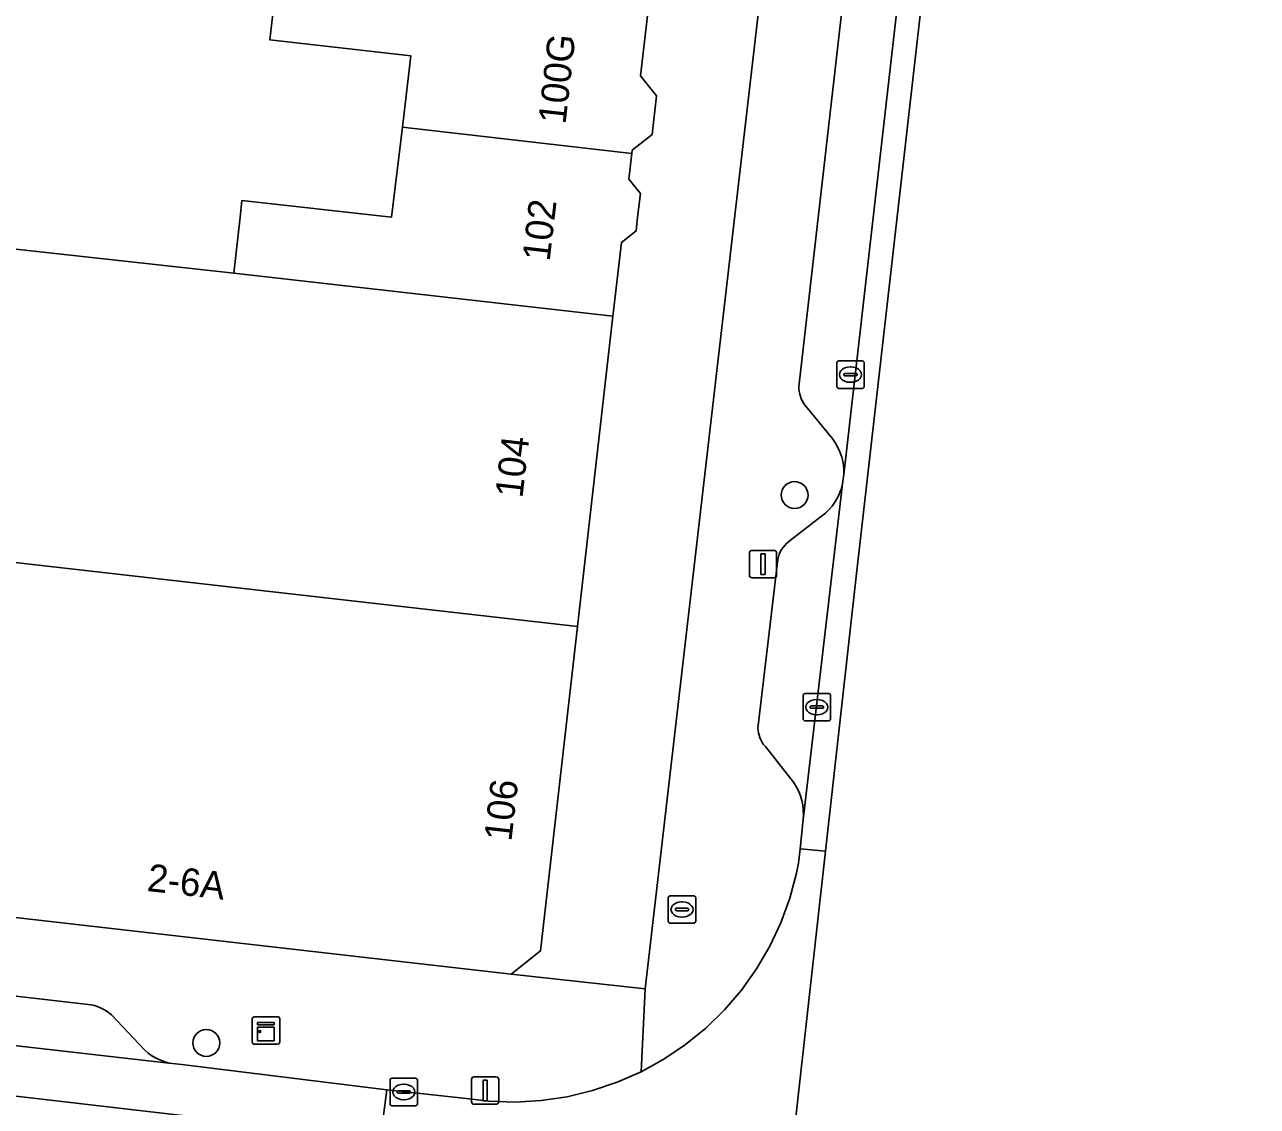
# Model space of a CAD drawing. Extents: x 161692 to 162379, y 380760 to 381678.
# Drawn here: x 162273.45 to 162318.31, y 381217.63 to 381257.01 of the extents above; entities that cross this region are included whole.
import ezdxf

# ---------------------------------------------------------------- set-up
doc = ezdxf.new("R2010")
doc.units = 0
for name, color, linetype in [('IMGEO_Boom', 7, 'Continuous'), ('IMGEO_Brandkraan', 7, 'Continuous'), ('IMGEO_Erf', 7, 'Continuous'), ('IMGEO_Kast', 7, 'Continuous'), ('IMGEO_Kolk', 7, 'Continuous'), ('IMGEO_Lichtmast', 7, 'Continuous'), ('IMGEO_Pand', 7, 'Continuous'), ('IMGEO_Pand_nummerreeks', 7, 'Continuous'), ('IMGEO_Parkeervlak_open', 7, 'Continuous'), ('IMGEO_Rijbaan_lokaal_gesloten', 7, 'Continuous'), ('IMGEO_Voetpad_open', 7, 'Continuous')]:
    doc.layers.add(name, color=color, linetype=linetype)

msp = doc.modelspace()

# ---------------------------------------------------------------- linework, layer by layer
at = {"layer": 'IMGEO_Boom'}
for centre in [(162301.469, 381239.887), (162280.063, 381219.942)]:
    msp.add_circle(centre, 0.489, dxfattribs=at)
at = {"layer": 'IMGEO_Brandkraan'}
for p, q in [((162296.872, 381224.373), (162296.872, 381225.225)), ((162296.947, 381225.299), (162297.799, 381225.299)), ((162297.36, 381225.079), (162297.385, 381225.079)), ((162297.873, 381225.225), (162297.873, 381224.373)), ((162297.131, 381224.793), (162297.131, 381224.805)), ((162297.569, 381224.756), (162297.171, 381224.756)), ((162297.174, 381224.842), (162297.572, 381224.842)), ((162297.615, 381224.805), (162297.615, 381224.793)), ((162297.799, 381224.299), (162296.947, 381224.299)), ((162297.383, 381224.519), (162297.358, 381224.519))]:
    msp.add_line(p, q, dxfattribs=at)
for points in [[(162296.872, 381224.373), (162296.872, 381225.225)], [(162296.947, 381225.299), (162297.799, 381225.299)], [(162297.873, 381225.225), (162297.873, 381224.373)], [(162297.799, 381224.299), (162296.947, 381224.299)]]:
    msp.add_lwpolyline(points, dxfattribs=at)
for centre, radius, start, end in [((162296.949, 381225.223), 0.0765, 91.552, 178.448), ((162296.949, 381225.223), 0.0765, 91.552, 178.448), ((162297.797, 381225.223), 0.0765, 1.552, 88.448), ((162297.797, 381225.223), 0.0765, 1.552, 88.448), ((162297.171, 381224.802), 0.0403, 85.8775, 175.7526), ((162297.168, 381224.792), 0.0366, 178.938, 274.7102), ((162297.572, 381224.799), 0.043, 264.8664, 352.4533), ((162297.576, 381224.804), 0.0386, 1.7309, 96.639), ((162296.949, 381224.375), 0.0765, 181.552, 268.448), ((162296.949, 381224.375), 0.0765, 181.552, 268.448), ((162297.797, 381224.375), 0.0765, 271.552, 358.448), ((162297.797, 381224.375), 0.0765, 271.552, 358.448)]:
    msp.add_arc(centre, radius, start, end, dxfattribs=at)
for centre, major_axis, ratio, start_param, end_param in [((162297.359, 381224.799), (-0.387, 0.002), 0.722429, 4.712389, 7.853982), ((162297.384, 381224.799), (-0.39, 0.002), 0.717154, 1.570796, 4.712389)]:
    msp.add_ellipse(centre, major_axis=major_axis, ratio=ratio, start_param=start_param, end_param=end_param, dxfattribs=at)
at = {"layer": 'IMGEO_Erf'}
for points in [[(162296.13, 381257.444), (162295.864, 381255.154), (162296.445, 381254.42), (162296.282, 381253.018), (162295.564, 381252.449), (162295.55, 381252.324), (162295.441, 381251.388), (162295.858, 381250.861), (162295.758, 381250), (162295.701, 381249.507), (162295.167, 381249.083), (162294.882, 381246.59), (162294.86, 381246.396), (162293.569, 381235.098), (162292.219, 381223.29), (162291.159, 381222.448), (162296.033, 381221.909), (162302.596, 381278.545)], [(162266.291, 381249.587), (162281.057, 381247.971), (162281.289, 381250), (162281.359, 381250.617), (162286.8, 381250), (162287.196, 381253.284), (162287.509, 381255.877), (162282.37, 381256.465), (162282.659, 381258.995)]]:
    msp.add_lwpolyline(points, dxfattribs=at)
at = {"layer": 'IMGEO_Kast'}
for p, q in [((162281.733, 381219.972), (162281.733, 381220.813)), ((162281.733, 381220.813), (162281.733, 381219.972)), ((162281.808, 381220.897), (162282.649, 381220.897)), ((162282.649, 381220.897), (162281.808, 381220.897)), ((162282.733, 381220.822), (162282.733, 381219.981)), ((162282.733, 381219.981), (162282.733, 381220.822)), ((162282.658, 381219.897), (162281.817, 381219.897)), ((162281.817, 381219.897), (162282.658, 381219.897))]:
    msp.add_line(p, q, dxfattribs=at)
for points in [[(162281.928, 381220.687), (162282.528, 381220.687), (162282.528, 381220.602), (162281.928, 381220.602), (162281.928, 381220.687)], [(162281.928, 381220.512), (162282.528, 381220.512), (162282.528, 381220.023), (162281.928, 381220.023), (162281.928, 381220.512)]]:
    msp.add_lwpolyline(points, dxfattribs=at)
msp.add_circle((162282.012, 381220.361), 0.0377, dxfattribs=at)
for centre, start, end in [((162281.811, 381220.819), 92.4484, 184.2845), ((162281.811, 381220.819), 92.4484, 184.2845), ((162282.655, 381220.819), 2.4484, 94.2845), ((162282.655, 381220.819), 2.4484, 94.2845), ((162281.811, 381219.975), 182.4484, 274.2845), ((162281.811, 381219.975), 182.4484, 274.2845), ((162282.655, 381219.975), 272.4484, 4.2845), ((162282.655, 381219.975), 272.4484, 4.2845)]:
    msp.add_arc(centre, 0.0779, start, end, dxfattribs=at)
at = {"layer": 'IMGEO_Kolk'}
for p, q in [((162303.079, 381244.773), (162303.931, 381244.773)), ((162303.004, 381243.847), (162303.004, 381244.699)), ((162303.306, 381244.316), (162303.704, 381244.316)), ((162303.492, 381244.553), (162303.517, 381244.553)), ((162304.005, 381244.699), (162304.005, 381243.847)), ((162303.263, 381244.267), (162303.263, 381244.279)), ((162303.701, 381244.23), (162303.303, 381244.23)), ((162303.515, 381243.993), (162303.49, 381243.993)), ((162303.747, 381244.279), (162303.747, 381244.267)), ((162303.931, 381243.773), (162303.079, 381243.773)), ((162301.854, 381232.666), (162302.706, 381232.666)), ((162301.779, 381231.74), (162301.779, 381232.592)), ((162302.081, 381232.209), (162302.479, 381232.209)), ((162302.267, 381232.446), (162302.292, 381232.446)), ((162302.78, 381232.592), (162302.78, 381231.74)), ((162302.038, 381232.16), (162302.038, 381232.172)), ((162302.476, 381232.123), (162302.078, 381232.123)), ((162302.29, 381231.886), (162302.265, 381231.886)), ((162302.522, 381232.172), (162302.522, 381232.16)), ((162302.706, 381231.666), (162301.854, 381231.666)), ((162286.747, 381217.729), (162286.747, 381218.581)), ((162286.822, 381218.655), (162287.674, 381218.655)), ((162287.235, 381218.435), (162287.26, 381218.435)), ((162287.748, 381218.581), (162287.748, 381217.729)), ((162287.006, 381218.149), (162287.006, 381218.161)), ((162287.444, 381218.112), (162287.046, 381218.112)), ((162287.049, 381218.198), (162287.447, 381218.198)), ((162287.258, 381217.875), (162287.233, 381217.875)), ((162287.49, 381218.161), (162287.49, 381218.149)), ((162287.674, 381217.655), (162286.822, 381217.655))]:
    msp.add_line(p, q, dxfattribs=at)
for points in [[(162303.079, 381244.773), (162303.931, 381244.773)], [(162303.004, 381243.847), (162303.004, 381244.699)], [(162304.005, 381244.699), (162304.005, 381243.847)], [(162303.931, 381243.773), (162303.079, 381243.773)], [(162301.854, 381232.666), (162302.706, 381232.666)], [(162301.779, 381231.74), (162301.779, 381232.592)], [(162302.78, 381232.592), (162302.78, 381231.74)], [(162302.706, 381231.666), (162301.854, 381231.666)], [(162286.747, 381217.729), (162286.747, 381218.581)], [(162286.822, 381218.655), (162287.674, 381218.655)], [(162287.748, 381218.581), (162287.748, 381217.729)], [(162287.674, 381217.655), (162286.822, 381217.655)]]:
    msp.add_lwpolyline(points, dxfattribs=at)
for centre, radius, start, end in [((162303.081, 381244.697), 0.0765, 91.552, 178.448), ((162303.081, 381244.697), 0.0765, 91.552, 178.448), ((162303.929, 381244.697), 0.0765, 1.552, 88.448), ((162303.929, 381244.697), 0.0765, 1.552, 88.448), ((162303.303, 381244.276), 0.0403, 85.8775, 175.7526), ((162303.708, 381244.278), 0.0386, 1.7309, 96.639), ((162303.3, 381244.266), 0.0366, 178.938, 274.7102), ((162303.704, 381244.273), 0.043, 264.8664, 352.4533), ((162303.081, 381243.849), 0.0765, 181.552, 268.448), ((162303.081, 381243.849), 0.0765, 181.552, 268.448), ((162303.929, 381243.849), 0.0765, 271.552, 358.448), ((162303.929, 381243.849), 0.0765, 271.552, 358.448), ((162301.856, 381232.59), 0.0765, 91.552, 178.448), ((162301.856, 381232.59), 0.0765, 91.552, 178.448), ((162302.704, 381232.59), 0.0765, 1.552, 88.448), ((162302.704, 381232.59), 0.0765, 1.552, 88.448), ((162302.078, 381232.169), 0.0403, 85.8775, 175.7526), ((162302.483, 381232.171), 0.0386, 1.7309, 96.639), ((162302.075, 381232.159), 0.0366, 178.938, 274.7102), ((162302.479, 381232.166), 0.043, 264.8664, 352.4533), ((162301.856, 381231.742), 0.0765, 181.552, 268.448), ((162301.856, 381231.742), 0.0765, 181.552, 268.448), ((162302.704, 381231.742), 0.0765, 271.552, 358.448), ((162302.704, 381231.742), 0.0765, 271.552, 358.448), ((162286.824, 381218.579), 0.0765, 91.552, 178.448), ((162286.824, 381218.579), 0.0765, 91.552, 178.448), ((162287.672, 381218.579), 0.0765, 1.552, 88.448), ((162287.672, 381218.579), 0.0765, 1.552, 88.448), ((162287.046, 381218.158), 0.0403, 85.8775, 175.7526), ((162287.043, 381218.148), 0.0366, 178.938, 274.7102), ((162287.447, 381218.155), 0.043, 264.8664, 352.4533), ((162287.451, 381218.16), 0.0386, 1.7309, 96.639), ((162286.824, 381217.731), 0.0765, 181.552, 268.448), ((162286.824, 381217.731), 0.0765, 181.552, 268.448), ((162287.672, 381217.731), 0.0765, 271.552, 358.448), ((162287.672, 381217.731), 0.0765, 271.552, 358.448)]:
    msp.add_arc(centre, radius, start, end, dxfattribs=at)
for centre, major_axis, ratio, start_param, end_param in [((162303.491, 381244.273), (-0.387, 0.002), 0.722429, 4.712389, 7.853982), ((162303.516, 381244.273), (-0.39, 0.002), 0.717154, 1.570796, 4.712389), ((162302.266, 381232.166), (-0.387, 0.002), 0.722429, 4.712389, 7.853982), ((162302.291, 381232.166), (-0.39, 0.002), 0.717154, 1.570796, 4.712389), ((162287.234, 381218.155), (-0.387, 0.002), 0.722429, 4.712389, 7.853982), ((162287.259, 381218.155), (-0.39, 0.002), 0.717154, 1.570796, 4.712389)]:
    msp.add_ellipse(centre, major_axis=major_axis, ratio=ratio, start_param=start_param, end_param=end_param, dxfattribs=at)
at = {"layer": 'IMGEO_Lichtmast'}
for p, q in [((162299.826, 381236.975), (162299.826, 381237.775)), ((162299.826, 381237.775), (162299.826, 381236.975)), ((162299.926, 381237.875), (162300.716, 381237.875)), ((162300.716, 381237.875), (162299.926, 381237.875)), ((162300.816, 381237.775), (162300.816, 381236.975)), ((162300.816, 381236.975), (162300.816, 381237.775)), ((162300.716, 381236.875), (162299.926, 381236.875)), ((162299.926, 381236.875), (162300.716, 381236.875)), ((162289.711, 381217.808), (162289.711, 381218.608)), ((162289.711, 381218.608), (162289.711, 381217.808)), ((162289.811, 381218.708), (162290.601, 381218.708)), ((162290.601, 381218.708), (162289.811, 381218.708)), ((162290.701, 381218.608), (162290.701, 381217.808)), ((162290.701, 381217.808), (162290.701, 381218.608)), ((162290.601, 381217.708), (162289.811, 381217.708)), ((162289.811, 381217.708), (162290.601, 381217.708))]:
    msp.add_line(p, q, dxfattribs=at)
for points in [[(162300.246, 381237.75), (162300.396, 381237.75), (162300.396, 381237), (162300.246, 381237), (162300.246, 381237.75)], [(162290.131, 381218.583), (162290.281, 381218.583), (162290.281, 381217.833), (162290.131, 381217.833), (162290.131, 381218.583)]]:
    msp.add_lwpolyline(points, dxfattribs=at)
for centre, start, end in [((162299.926, 381237.775), 90, 180), ((162299.926, 381237.775), 90, 180), ((162300.716, 381237.775), 0, 90), ((162300.716, 381237.775), 360, 90), ((162299.926, 381236.975), 180, 270), ((162299.926, 381236.975), 180, 270), ((162300.716, 381236.975), 270, 0), ((162300.716, 381236.975), 270, 0), ((162289.811, 381218.608), 90, 180), ((162289.811, 381218.608), 90, 180), ((162290.601, 381218.608), 0, 90), ((162290.601, 381218.608), 360, 90), ((162289.811, 381217.808), 180, 270), ((162289.811, 381217.808), 180, 270), ((162290.601, 381217.808), 270, 0), ((162290.601, 381217.808), 270, 0)]:
    msp.add_arc(centre, 0.1, start, end, dxfattribs=at)
at = {"layer": 'IMGEO_Pand'}
for points in [[(162287.196, 381253.284), (162295.55, 381252.324), (162295.564, 381252.449), (162296.282, 381253.018), (162296.445, 381254.42), (162295.864, 381255.154), (162296.13, 381257.444), (162282.659, 381258.995), (162282.37, 381256.465), (162287.509, 381255.877)], [(162287.196, 381253.284), (162286.8, 381250), (162281.359, 381250.617), (162281.289, 381250), (162281.057, 381247.971), (162294.86, 381246.396), (162294.882, 381246.59), (162295.167, 381249.083), (162295.701, 381249.507), (162295.758, 381250), (162295.858, 381250.861), (162295.441, 381251.388), (162295.55, 381252.324)], [(162294.86, 381246.396), (162281.057, 381247.971), (162266.291, 381249.587), (162265.551, 381243.111), (162264.983, 381238.143), (162268.913, 381237.694), (162268.938, 381237.91), (162293.569, 381235.098)], [(162293.569, 381235.098), (162268.938, 381237.91), (162268.913, 381237.694), (162267.502, 381225.358), (162267.479, 381225.155), (162291.159, 381222.448), (162292.219, 381223.29)]]:
    msp.add_lwpolyline(points, close=True, dxfattribs=at)
at = {"layer": 'IMGEO_Parkeervlak_open'}
for points in [[(162306.786, 381289.038), (162301.637, 381243.935), (162301.63, 381243.842), (162301.63, 381243.749), (162301.639, 381243.656), (162301.656, 381243.564), (162301.681, 381243.474), (162301.714, 381243.387), (162301.755, 381243.303), (162301.803, 381243.223), (162301.858, 381243.148), (162301.865, 381243.139), (162302.822, 381241.972), (162302.861, 381241.922), (162302.96, 381241.778), (162303.046, 381241.625), (162303.119, 381241.466)], [(162303.256, 381240.642), (162307.201, 381275.19)], [(162302.959, 381239.667), (162302.935, 381239.629), (162302.832, 381239.485), (162302.717, 381239.35), (162302.59, 381239.227), (162302.453, 381239.115), (162301.325, 381238.244), (162301.247, 381238.188), (162301.175, 381238.125), (162301.109, 381238.056), (162301.049, 381237.981), (162300.996, 381237.902), (162300.95, 381237.818), (162300.912, 381237.73), (162300.882, 381237.639), (162300.86, 381237.546), (162300.847, 381237.452), (162300.846, 381237.439), (162300.14, 381231.498), (162300.137, 381231.409), (162300.142, 381231.319), (162300.154, 381231.231), (162300.175, 381231.144), (162300.203, 381231.059), (162300.239, 381230.977), (162300.282, 381230.898), (162300.331, 381230.824), (162300.388, 381230.755), (162300.409, 381230.731), (162301.331, 381229.562), (162301.348, 381229.542), (162301.452, 381229.402), (162301.544, 381229.254), (162301.622, 381229.098), (162301.685, 381228.936), (162301.734, 381228.769), (162301.768, 381228.598), (162301.787, 381228.425), (162301.789, 381228.251), (162301.777, 381228.077), (162303.227, 381240.389)], [(162266.894, 381220.55), (162278.27, 381219.254), (162278.711, 381219.208), (162278.552, 381219.251), (162278.389, 381219.31), (162278.233, 381219.384), (162278.083, 381219.472), (162277.942, 381219.572), (162277.81, 381219.685), (162276.615, 381220.965), (162276.504, 381221.054), (162276.386, 381221.132), (162276.261, 381221.199), (162276.13, 381221.255), (162275.995, 381221.299), (162275.867, 381221.329), (162270.288, 381221.968)]]:
    msp.add_lwpolyline(points, dxfattribs=at)
for centre, radius, start, end in [((162301.3, 381240.74), 1.959, 357.1283, 21.7513), ((162301.249, 381240.713), 2.004, 328.5593, 350.7117)]:
    msp.add_arc(centre, radius, start, end, dxfattribs=at)
at = {"layer": 'IMGEO_Rijbaan_lokaal_gesloten'}
for points in [[(162318.31, 381360.535), (162318.31, 381360.535), (162317.031, 381360.661), (162316.987, 381360.273), (162315.302, 381345.375), (162315.274, 381345.174), (162309.272, 381293.094), (162309.123, 381292.03), (162307.201, 381275.19), (162303.256, 381240.642), (162303.227, 381240.389), (162301.777, 381228.077), (162301.672, 381227.011), (162302.598, 381226.919), (162303.714, 381236.926), (162315.97, 381344.552)], [(162207.63, 381227.569), (162206.961, 381227.654), (162206.595, 381227.696), (162206.365, 381225.949), (162181.365, 381228.962), (162181.003, 381226.106), (162206.021, 381223.02), (162219.985, 381221.297), (162235.933, 381219.33), (162285.948, 381213.063), (162286.396, 381216.457), (162220.264, 381224.141), (162220.506, 381225.942)], [(162254.6, 381222.007), (162235.045, 381224.277), (162221.075, 381225.863), (162220.689, 381225.91), (162220.506, 381225.942), (162220.264, 381224.141), (162286.396, 381216.457), (162286.631, 381218.235), (162279.168, 381219.16), (162278.711, 381219.208), (162278.27, 381219.254), (162266.894, 381220.55), (162266.386, 381220.615), (162263.309, 381220.982), (162262.395, 381221.059)]]:
    msp.add_lwpolyline(points, close=True, dxfattribs=at)
msp.add_lwpolyline([(162299.517, 381199.286), (162302.598, 381226.919), (162301.672, 381227.011), (162301.618, 381226.491), (162301.545, 381226.128), (162301.3, 381225.21), (162300.973, 381224.318), (162300.568, 381223.459), (162300.088, 381222.639), (162299.537, 381221.866), (162298.919, 381221.145), (162298.239, 381220.481), (162297.502, 381219.882), (162296.715, 381219.35), (162295.883, 381218.891), (162295.014, 381218.508), (162294.114, 381218.204), (162293.191, 381217.982), (162292.251, 381217.843), (162291.302, 381217.789), (162290.353, 381217.82), (162289.41, 381217.935), (162286.631, 381218.235), (162286.396, 381216.457)], dxfattribs=at)
at = {"layer": 'IMGEO_Voetpad_open'}
for points in [[(162309.892, 381341.504), (162302.701, 381279.452), (162302.596, 381278.545), (162296.033, 381221.909), (162295.883, 381218.891), (162296.715, 381219.35), (162297.502, 381219.882), (162298.239, 381220.481), (162298.919, 381221.145), (162299.537, 381221.866), (162300.088, 381222.639), (162300.568, 381223.459), (162300.973, 381224.318), (162301.3, 381225.21), (162301.545, 381226.128), (162301.618, 381226.491), (162301.672, 381227.011)], [(162303.119, 381241.466), (162303.046, 381241.625), (162302.96, 381241.778), (162302.861, 381241.922), (162302.822, 381241.972), (162301.865, 381243.139), (162301.858, 381243.148), (162301.803, 381243.223), (162301.755, 381243.303), (162301.714, 381243.387), (162301.681, 381243.474), (162301.656, 381243.564), (162301.639, 381243.656), (162301.63, 381243.749), (162301.63, 381243.842), (162301.637, 381243.935), (162306.786, 381289.038)], [(162303.227, 381240.389), (162303.256, 381240.642)], [(162301.672, 381227.011), (162301.777, 381228.077), (162301.789, 381228.251), (162301.787, 381228.425), (162301.768, 381228.598), (162301.734, 381228.769), (162301.685, 381228.936), (162301.622, 381229.098), (162301.544, 381229.254), (162301.452, 381229.402), (162301.348, 381229.542), (162301.331, 381229.562), (162300.409, 381230.731), (162300.388, 381230.755), (162300.331, 381230.824), (162300.282, 381230.898), (162300.239, 381230.977), (162300.203, 381231.059), (162300.175, 381231.144), (162300.154, 381231.231), (162300.142, 381231.319), (162300.137, 381231.409), (162300.14, 381231.498), (162300.846, 381237.439), (162300.847, 381237.452), (162300.86, 381237.546), (162300.882, 381237.639), (162300.912, 381237.73), (162300.95, 381237.818), (162300.996, 381237.902), (162301.049, 381237.981), (162301.109, 381238.056), (162301.175, 381238.125), (162301.247, 381238.188), (162301.325, 381238.244), (162302.453, 381239.115), (162302.59, 381239.227), (162302.717, 381239.35), (162302.832, 381239.485), (162302.935, 381239.629), (162302.959, 381239.667)], [(162270.288, 381221.968), (162275.867, 381221.329), (162275.995, 381221.299), (162276.13, 381221.255), (162276.261, 381221.199), (162276.386, 381221.132), (162276.504, 381221.054), (162276.615, 381220.965), (162277.81, 381219.685), (162277.942, 381219.572), (162278.083, 381219.472), (162278.233, 381219.384), (162278.389, 381219.31), (162278.552, 381219.251), (162278.711, 381219.208), (162279.168, 381219.16), (162286.631, 381218.235), (162289.41, 381217.935), (162290.353, 381217.82), (162291.302, 381217.789), (162292.251, 381217.843), (162293.191, 381217.982), (162294.114, 381218.204), (162295.014, 381218.508), (162295.883, 381218.891), (162296.033, 381221.909), (162291.159, 381222.448), (162267.479, 381225.155)]]:
    msp.add_lwpolyline(points, dxfattribs=at)
for centre, radius, start, end in [((162301.3, 381240.74), 1.959, 357.1283, 21.7513), ((162301.249, 381240.713), 2.004, 328.5593, 350.7117)]:
    msp.add_arc(centre, radius, start, end, dxfattribs=at)

# ---------------------------------------------------------------- texts
at = {"layer": 'IMGEO_Pand_nummerreeks'}
for s, rotation, p in [('100G', 83.537, (162293.132, 381253.365)), ('102', 83.3608, (162292.553, 381248.372)), ('104', 83.48, (162291.564, 381239.754)), ('106', 83.48, (162291.162, 381227.256)), ('2-6A', 353.4797, (162277.877, 381225.476))]:
    msp.add_text(s, height=1, rotation=rotation, dxfattribs=at).set_placement(p)

doc.saveas('drawing.dxf')
